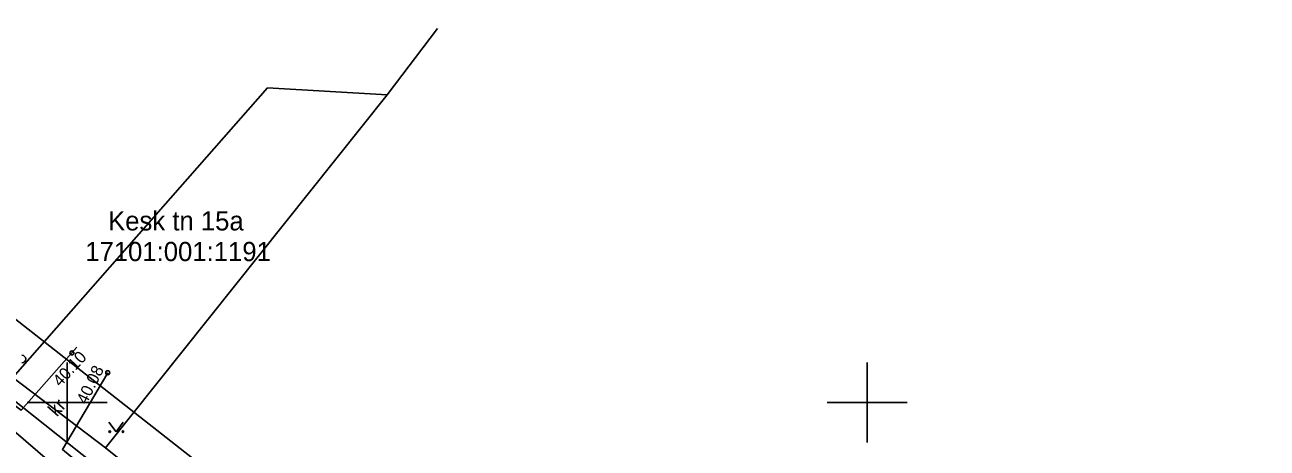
# Model space of a CAD drawing. Extents: x 641898 to 642452, y 6471715 to 6472255.
# Drawn here: x 642247.4 to 642325, y 6471897.1 to 6471923.6 of the extents above; entities that cross this region are included whole.
import ezdxf

# ---------------------------------------------------------------- set-up
doc = ezdxf.new("R2010")
doc.units = 0
for name, color, linetype in [('HALJASTUS', 7, 'Continuous'), ('KORGUS-EH2000', 7, 'Continuous'), ('MPOHULIIN', 7, 'Continuous'), ('PIIR', 7, 'Continuous'), ('PUU', 7, 'Continuous'), ('TEE', 7, 'Continuous'), ('VORK', 7, 'Continuous'), ('VTRASS', 7, 'Continuous')]:
    doc.layers.add(name, color=color, linetype=linetype)

msp = doc.modelspace()

# ---------------------------------------------------------------- linework, layer by layer
at = {"layer": 'HALJASTUS'}
for p, q in [((642252.603, 6471898.775), (642253.066, 6471898.169)), ((642253.066, 6471898.169), (642253.512, 6471898.775))]:
    msp.add_line(p, q, dxfattribs=at)
for centre in [(642252.665, 6471898.169), (642253.494, 6471898.169)]:
    msp.add_circle(centre, 0.055, dxfattribs=at)
at = {"layer": 'KORGUS-EH2000'}
for centre in [(642250.3, 6471903.096), (642252.54, 6471901.858)]:
    msp.add_circle(centre, 0.125, dxfattribs=at)
at = {"layer": 'MPOHULIIN'}
msp.add_lwpolyline([(642355.522, 6471813.313), (642331.534, 6471832.393), (642302.222, 6471855.921), (642271.629, 6471880.301), (642234.793, 6471909.555), (642198.436, 6471939.015), (642169.975, 6471961.956), (642133.076, 6471995.171), (642102.99, 6472021.089), (642074.552, 6472045.947), (642044.597, 6472041.824), (642019.939, 6472060.923), (641980.015, 6472091.706), (641945.513, 6472065.466), (641932.178, 6472056.628)], dxfattribs=at)
at = {"layer": 'PIIR'}
for p, q in [((642186.7, 6471949.52), (642250.92, 6471894.58)), ((642270.01, 6471919.23), (642273.14, 6471923.375)), ((642262.52, 6471919.68), (642246.6, 6471901.55)), ((642252.4, 6471897.15), (642270.01, 6471919.23)), ((642270.01, 6471919.23), (642262.52, 6471919.68)), ((642246.6, 6471901.55), (642252.4, 6471897.15)), ((642289.81, 6471867.53), (642252.4, 6471897.15))]:
    msp.add_line(p, q, dxfattribs=at)
at = {"layer": 'PUU'}
msp.add_arc((642247.173, 6471902.709), 0.238, 270.6047, 89.9984, dxfattribs=at)
at = {"layer": 'TEE'}
for points in [[(642250.614, 6471903.45), (642247.126, 6471899.514), (642236.062, 6471907.65), (642226.459, 6471915.651), (642218.711, 6471921.682), (642211.545, 6471927.832), (642211.763, 6471928.205), (642212.454, 6471929.13), (642215.961, 6471933.863)], [(642291.124, 6471873.995), (642285.962, 6471868.23), (642281.048, 6471872.025), (642273.071, 6471877.975), (642264.111, 6471885.566), (642257.161, 6471890.808), (642251.979, 6471895.17), (642249.705, 6471897.061), (642252.54, 6471901.858)]]:
    msp.add_lwpolyline(points, dxfattribs=at)
at = {"layer": 'VORK'}
for p, q in [((642250, 6471902.5), (642250, 6471897.5)), ((642300, 6471902.5), (642300, 6471897.5)), ((642247.5, 6471900), (642252.5, 6471900)), ((642297.5, 6471900), (642302.5, 6471900))]:
    msp.add_line(p, q, dxfattribs=at)
at = {"layer": 'VTRASS'}
msp.add_lwpolyline([(642261.241, 6471893.85), (642226.798, 6471920.874), (642223.555, 6471923.471), (642220.019, 6471926.258), (642175.39, 6471960.391)], dxfattribs=at)

# ---------------------------------------------------------------- texts
at = {"layer": 'KORGUS-EH2000'}
for s, rotation, p in [('40.10', 47.36129, (642249.576, 6471900.937)), ('40.08', 63.70671, (642251.212, 6471899.824))]:
    msp.add_text(s, height=0.75, rotation=rotation, dxfattribs=at).set_placement(p)
at = {"layer": 'PIIR'}
for s, p in [('Kesk tn 15a', (642252.562, 6471910.753)), ('17101:001:1191', (642251.134, 6471908.835))]:
    msp.add_text(s, height=1.2, dxfattribs=at).set_placement(p)
at = {"layer": 'TEE'}
msp.add_text('kr', height=0.85, rotation=48.45422, dxfattribs=at).set_placement((642249.364, 6471899.057))

doc.saveas('drawing.dxf')
